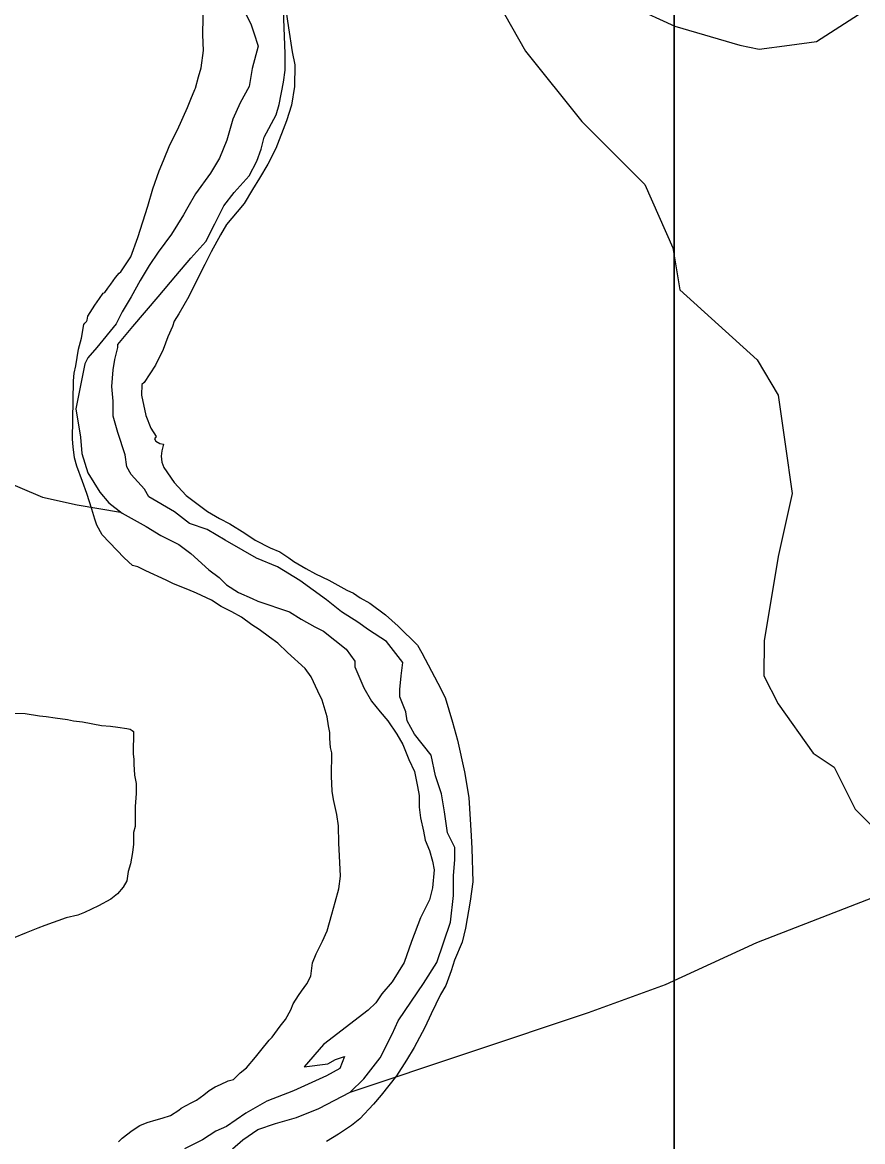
# Model space of a CAD drawing. Extents: x 3245246 to 3283090, y 806824 to 832173.
# Drawn here: x 3272287 to 3273620, y 825478 to 827254 of the extents above; entities that cross this region are included whole.
import ezdxf

# ---------------------------------------------------------------- set-up
doc = ezdxf.new("R2010")
doc.units = 0
doc.layers.add('V-SITE-VEGE', color=7, linetype='Continuous')
doc.layers.add('V-TOPO-SHOR', color=7, linetype='Continuous')

msp = doc.modelspace()

# ---------------------------------------------------------------- linework, layer by layer
at = {"layer": 'V-SITE-VEGE'}
for p, q in [((3273321.2, 827359.6), (3273321.2, 823708.4)), ((3273321.2, 823708.4), (3273321.2, 827359.6)), ((3272573.8, 827233.8), (3272574.6, 827291)), ((3272705.4, 827273.6), (3272709.7, 827245)), ((3272709.7, 827245), (3272715.1, 827206.8)), ((3272574.6, 827208.8), (3272573.8, 827233.8)), ((3272570.7, 827181.4), (3272574.6, 827208.8)), ((3272715.1, 827206.8), (3272719.6, 827186.5)), ((3272719.6, 827186.5), (3272719.1, 827152)), ((3272561.9, 827149.4), (3272566.9, 827167.2)), ((3272566.9, 827167.2), (3272570.7, 827181.4)), ((3272560.7, 827147), (3272561.9, 827149.4)), ((3272719.1, 827152), (3272714, 827122.2)), ((3272549.5, 827118.6), (3272554.5, 827131.6)), ((3272554.5, 827131.6), (3272560.7, 827147)), ((3272533.6, 827083.1), (3272549.5, 827118.6)), ((3272714, 827122.2), (3272706.5, 827097.3)), ((3272706.5, 827097.3), (3272689.2, 827053.5)), ((3272521.3, 827059.4), (3272533.6, 827083.1)), ((3272511.4, 827034.5), (3272521.3, 827059.4)), ((3272689.2, 827053.5), (3272676.9, 827028.7)), ((3272504.1, 827018), (3272511.4, 827034.5)), ((3272676.9, 827028.7), (3272663.5, 827006.2)), ((3272494.1, 826989.5), (3272504.1, 827018)), ((3272663.5, 827006.2), (3272652.5, 826988.5)), ((3272486.6, 826962.2), (3272494.1, 826989.5)), ((3272652.5, 826988.5), (3272639.1, 826966)), ((3272470.4, 826912.4), (3272486.6, 826962.2)), ((3272628.2, 826953.1), (3272611.3, 826933.1)), ((3272639.1, 826966), (3272628.2, 826953.1)), ((3272601.5, 826916.5), (3272586.8, 826889.3)), ((3272611.3, 826933.1), (3272601.5, 826916.5)), ((3272459.3, 826881.6), (3272470.4, 826912.4)), ((3272443.5, 826858), (3272459.3, 826881.6)), ((3272586.8, 826889.3), (3272577, 826869.2)), ((3272577, 826869.2), (3272559.9, 826836.1)), ((3272427.7, 826838), (3272435, 826848.6)), ((3272435, 826848.6), (3272441, 826855.6)), ((3272441, 826855.6), (3272443.5, 826858)), ((3272418, 826825), (3272422.8, 826832.1)), ((3272422.8, 826832.1), (3272427.7, 826838)), ((3272559.9, 826836.1), (3272551.3, 826818.4)), ((3272402.2, 826805), (3272409.5, 826815.6)), ((3272409.5, 826815.6), (3272415.6, 826823.8)), ((3272415.6, 826823.8), (3272418, 826825)), ((3272551.3, 826818.4), (3272535.4, 826791.2)), ((3272391.2, 826787.3), (3272402.2, 826805)), ((3272381.2, 826752.8), (3272384.9, 826774.3)), ((3272384.9, 826774.3), (3272386.3, 826776.6)), ((3272386.3, 826776.6), (3272388.8, 826779)), ((3272388.8, 826779), (3272390, 826781.3)), ((3272390, 826781.3), (3272391.2, 826787.3)), ((3272528.1, 826779.4), (3272525.6, 826771.1)), ((3272535.4, 826791.2), (3272528.1, 826779.4)), ((3272525.6, 826771.1), (3272518.2, 826754.5)), ((3272376.2, 826735.1), (3272381.2, 826752.8)), ((3272518.2, 826754.5), (3272510.8, 826734.4)), ((3272372.3, 826708.9), (3272376.2, 826735.1)), ((3272510.8, 826734.4), (3272498.6, 826709.5)), ((3272369.7, 826697), (3272372.3, 826708.9)), ((3272498.6, 826709.5), (3272480.3, 826682.4)), ((3272368.4, 826685.1), (3272369.7, 826697)), ((3272367.1, 826592.2), (3272368.4, 826685.1)), ((3272476.7, 826678.9), (3272476.5, 826662.2)), ((3272480.3, 826682.4), (3272476.7, 826678.9)), ((3272476.5, 826662.2), (3272483.2, 826629.9)), ((3272483.2, 826629.9), (3272491.2, 826609.6)), ((3272491.2, 826609.6), (3272499.4, 826596.3)), ((3272368.1, 826580.3), (3272367.1, 826592.2)), ((3272370.2, 826562.4), (3272368.1, 826580.3)), ((3272499.4, 826596.3), (3272496.9, 826592.8)), ((3272496.9, 826592.8), (3272499.3, 826589.2)), ((3272499.3, 826589.2), (3272505.2, 826585.5)), ((3272505.2, 826585.5), (3272511.1, 826584.3)), ((3272511.1, 826584.3), (3272508.6, 826573.6)), ((3272373.6, 826549.3), (3272370.2, 826562.4)), ((3272508.6, 826573.6), (3272507.3, 826565.3)), ((3272507.3, 826565.3), (3272508.3, 826555.7)), ((3272382.8, 826525.3), (3272373.6, 826549.3)), ((3272508.3, 826555.7), (3272511.8, 826547.3)), ((3272511.8, 826547.3), (3272528.1, 826523.3)), ((3272389.7, 826506.2), (3272382.8, 826525.3)), ((3272528.1, 826523.3), (3272546.9, 826502.8)), ((3272397.7, 826481), (3272389.7, 826506.2)), ((3272546.9, 826502.8), (3272581.1, 826477.3)), ((3272402.2, 826465.5), (3272397.7, 826481)), ((3272581.1, 826477.3), (3272600, 826466.3)), ((3272405.7, 826455.9), (3272402.2, 826465.5)), ((3272413.8, 826440.3), (3272405.7, 826455.9)), ((3272600, 826466.3), (3272616.6, 826457.7)), ((3272616.6, 826457.7), (3272640.2, 826443.1)), ((3272449, 826404.1), (3272413.8, 826440.3)), ((3272640.2, 826443.1), (3272656.7, 826432.1)), ((3272656.7, 826432.1), (3272680.4, 826419.9)), ((3272680.4, 826419.9), (3272695.8, 826413.7)), ((3272462, 826392), (3272449, 826404.1)), ((3272695.8, 826413.7), (3272709.9, 826404)), ((3272709.9, 826404), (3272718.2, 826397.9)), ((3272470.3, 826389.5), (3272462, 826392)), ((3272483.3, 826383.3), (3272470.3, 826389.5)), ((3272718.2, 826397.9), (3272737.1, 826387)), ((3272737.1, 826387), (3272752.4, 826378.4)), ((3272515.2, 826368.6), (3272483.3, 826383.3)), ((3272527.1, 826362.5), (3272515.2, 826368.6)), ((3272752.4, 826378.4), (3272773.7, 826368.6)), ((3272773.7, 826368.6), (3272802.1, 826352.7)), ((3272549.6, 826353.8), (3272527.1, 826362.5)), ((3272563.8, 826347.7), (3272549.6, 826353.8)), ((3272802.1, 826352.7), (3272812.8, 826347.8)), ((3272587.5, 826336.6), (3272563.8, 826347.7)), ((3272602.8, 826326.9), (3272587.5, 826336.6)), ((3272812.8, 826347.8), (3272823.4, 826340.5)), ((3272823.4, 826340.5), (3272838.7, 826331.9)), ((3272838.7, 826331.9), (3272863.5, 826313.7)), ((3272619.4, 826318.3), (3272602.8, 826326.9)), ((3272634.7, 826309.8), (3272619.4, 826318.3)), ((3272863.5, 826313.7), (3272883.5, 826295.6)), ((3272651.2, 826297.6), (3272634.7, 826309.8)), ((3272663.1, 826290.3), (3272651.2, 826297.6)), ((3272883.5, 826295.6), (3272914.1, 826265.4)), ((3272679.6, 826278.2), (3272663.1, 826290.3)), ((3272692.5, 826268.5), (3272679.6, 826278.2)), ((3272707.8, 826253.9), (3272692.5, 826268.5)), ((3272914.1, 826265.4), (3272921, 826253.4)), ((3272736, 826228.5), (3272707.8, 826253.9)), ((3272921, 826253.4), (3272946.6, 826205.3)), ((3272745.4, 826215.3), (3272736, 826228.5)), ((3272755.8, 826192.5), (3272745.4, 826215.3)), ((3272762.7, 826178.1), (3272755.8, 826192.5)), ((3272946.6, 826205.3), (3272958.2, 826182.6)), ((3272770.7, 826151.8), (3272762.7, 826178.1)), ((3272958.2, 826182.6), (3272969.5, 826143.1)), ((3272269, 826157.4), (3272291.7, 826157.1)), ((3272291.7, 826157.1), (3272314.5, 826153.5)), ((3272314.5, 826153.5), (3272325.3, 826152.3)), ((3272325.3, 826152.3), (3272339.4, 826149.9)), ((3272339.4, 826149.9), (3272358.9, 826147.5)), ((3272358.9, 826147.5), (3272368.6, 826145.2)), ((3272368.6, 826145.2), (3272382.7, 826143.9)), ((3272382.7, 826143.9), (3272413, 826138)), ((3272413, 826138), (3272427.1, 826136.8)), ((3272427.1, 826136.8), (3272439, 826135.5)), ((3272439, 826135.5), (3272453, 826133.1)), ((3272772.9, 826137.5), (3272770.7, 826151.8)), ((3272775.1, 826126.7), (3272772.9, 826137.5)), ((3272969.5, 826143.1), (3272977.5, 826114.4)), ((3272453, 826133.1), (3272458.5, 826132)), ((3272458.5, 826132), (3272461.7, 826129.8)), ((3272461.7, 826129.8), (3272463.8, 826128.6)), ((3272463.8, 826128.6), (3272463.3, 826092.9)), ((3272775, 826117.2), (3272775.1, 826126.7)), ((3272776, 826102.9), (3272775, 826117.2)), ((3272778.3, 826094.5), (3272776, 826102.9)), ((3272977.5, 826114.4), (3272988.7, 826064.2)), ((3272463.3, 826092.9), (3272464.3, 826084.2)), ((3272464.3, 826084.2), (3272464.2, 826076.6)), ((3272777.7, 826057.6), (3272778.3, 826094.5)), ((3272464.2, 826076.6), (3272465, 826059.2)), ((3272988.7, 826064.2), (3272995.3, 826023.6)), ((3272465, 826059.2), (3272468.1, 826046.1)), ((3272468.1, 826046.1), (3272467.9, 826029.9)), ((3272778.6, 826033.8), (3272777.7, 826057.6)), ((3272467.9, 826029.9), (3272466.5, 826009.3)), ((3272780.8, 826020.6), (3272778.6, 826033.8)), ((3272786.4, 825996.7), (3272780.8, 826020.6)), ((3272995.3, 826023.6), (3272999.2, 825962.8)), ((3272466.5, 826009.3), (3272466.1, 825977.8)), ((3272788.6, 825978.8), (3272786.4, 825996.7)), ((3272466.1, 825977.8), (3272463.8, 825968.1)), ((3272789.4, 825951.4), (3272788.6, 825978.8)), ((3272463.8, 825968.1), (3272463.5, 825949.6)), ((3272999.2, 825962.8), (3273000.1, 825942.5)), ((3272463.5, 825949.6), (3272462.2, 825936.6)), ((3272790.3, 825931.2), (3272789.4, 825951.4)), ((3273000.1, 825942.5), (3273001.7, 825890.1)), ((3272462.2, 825936.6), (3272458.7, 825918.2)), ((3272792.2, 825899), (3272790.3, 825931.2)), ((3272455.3, 825906.4), (3272452.9, 825891.2)), ((3272458.7, 825918.2), (3272455.3, 825906.4)), ((3272452.9, 825891.2), (3272447.4, 825881.5)), ((3272789.5, 825878.8), (3272792.2, 825899)), ((3273001.7, 825890.1), (3272997.7, 825859.2)), ((3272438.5, 825870.8), (3272427.6, 825862.3)), ((3272447.4, 825881.5), (3272438.5, 825870.8)), ((3272783.3, 825857.4), (3272789.5, 825878.8)), ((3272407.9, 825851.7), (3272386, 825841.1)), ((3272427.6, 825862.3), (3272407.9, 825851.7)), ((3272778.3, 825838.4), (3272783.3, 825857.4)), ((3272997.7, 825859.2), (3272990, 825816.4)), ((3272375.1, 825837), (3272356.6, 825832.9)), ((3272386, 825841.1), (3272375.1, 825837)), ((3272770.7, 825812.3), (3272778.3, 825838.4)), ((3272311.9, 825816.1), (3272293.4, 825808.8)), ((3272322.8, 825820.3), (3272311.9, 825816.1)), ((3272356.6, 825832.9), (3272322.8, 825820.3)), ((3272990, 825816.4), (3272984.9, 825793.9)), ((3272293.4, 825808.8), (3272272.6, 825800.4)), ((3272763.4, 825795.7), (3272770.7, 825812.3)), ((3272753.6, 825775.6), (3272763.4, 825795.7)), ((3272984.9, 825793.9), (3272972.6, 825765.4)), ((3272747.4, 825761.4), (3272753.6, 825775.6)), ((3272972.6, 825765.4), (3272967.6, 825748.8)), ((3272744.7, 825740), (3272747.4, 825761.4)), ((3272967.6, 825748.8), (3272958.9, 825725.1)), ((3272730.1, 825716.4), (3272738.6, 825728.2)), ((3272738.6, 825728.2), (3272744.7, 825740)), ((3272716.7, 825696.3), (3272725.2, 825709.3)), ((3272725.2, 825709.3), (3272730.1, 825716.4)), ((3272950.4, 825710.9), (3272935.7, 825680.2)), ((3272958.9, 825725.1), (3272950.4, 825710.9)), ((3272713, 825686.9), (3272716.7, 825696.3)), ((3272704.5, 825671.5), (3272713, 825686.9)), ((3272935.7, 825680.2), (3272925.8, 825658.9)), ((3272683.8, 825643.2), (3272696, 825660.9)), ((3272696, 825660.9), (3272704.5, 825671.5)), ((3272925.8, 825658.9), (3272908.7, 825627)), ((3272665.6, 825622), (3272679, 825638.5)), ((3272679, 825638.5), (3272683.8, 825643.2)), ((3272657.2, 825611.4), (3272665.6, 825622)), ((3272908.7, 825627), (3272896.5, 825606.9)), ((3272642.6, 825594.9), (3272657.2, 825611.4)), ((3272896.5, 825606.9), (3272880.7, 825582.1)), ((3272622.1, 825576.2), (3272633, 825586.7)), ((3272633, 825586.7), (3272642.6, 825594.9)), ((3272593.4, 825564.6), (3272601.8, 825568.1)), ((3272601.8, 825568.1), (3272613.8, 825573.9)), ((3272613.8, 825573.9), (3272622.1, 825576.2)), ((3272880.7, 825582.1), (3272856.4, 825551.4)), ((3272563.3, 825543.6), (3272575.3, 825551.8)), ((3272575.3, 825551.8), (3272583.8, 825558.8)), ((3272583.8, 825558.8), (3272593.4, 825564.6)), ((3272856.4, 825551.4), (3272844.3, 825537.3)), ((3272539.3, 825530.9), (3272554.9, 825539)), ((3272554.9, 825539), (3272563.3, 825543.6)), ((3272844.3, 825537.3), (3272822.6, 825513.8)), ((3272499.7, 825512.3), (3272509.3, 825514.6)), ((3272509.3, 825514.6), (3272522.5, 825519.2)), ((3272522.5, 825519.2), (3272535.7, 825527.3)), ((3272535.7, 825527.3), (3272539.3, 825530.9)), ((3272822.6, 825513.8), (3272809.3, 825503.3)), ((3272461.4, 825495), (3272473.4, 825503.2)), ((3272473.4, 825503.2), (3272485.4, 825507.8)), ((3272485.4, 825507.8), (3272499.7, 825512.3)), ((3272809.3, 825503.3), (3272788.9, 825489.3)), ((3272439.7, 825477.5), (3272445.7, 825483.3)), ((3272445.7, 825483.3), (3272461.4, 825495)), ((3272788.9, 825489.3), (3272769.6, 825477.6))]:
    msp.add_line(p, q, dxfattribs=at)
at = {"layer": 'V-TOPO-SHOR'}
for points in [[(3273073, 827363.2), (3273041, 827286), (3273085.5, 827208.1), (3273174.6, 827096.6), (3273274.7, 826996.4), (3273319.2, 826896.1), (3273330.4, 826829.3), (3273452.8, 826717.9), (3273486.2, 826662.2), (3273497.3, 826584.2), (3273508.4, 826506.2), (3273486.1, 826406), (3273463.8, 826272.4), (3273463.7, 826216.7), (3273486, 826172.2), (3273541.6, 826094.2), (3273575, 826071.9), (3273608.4, 826005), (3273675.2, 825938.2)], [(3272620.4, 825466), (3272637, 825480.2), (3272660.7, 825496.8), (3272689.1, 825506.2), (3272722.2, 825515.7), (3272757.8, 825529.9), (3272807.5, 825555.9), (3272828.8, 825577.2), (3272854.9, 825610.3), (3272873.9, 825648.2), (3272883.3, 825669.5), (3272904.7, 825700.3), (3272923.6, 825728.7), (3272944.9, 825761.8), (3272966.3, 825825.8), (3272971, 825868.4), (3272971, 825899.2), (3272973.4, 825925.2), (3272973.4, 825944.2), (3272961.6, 825967.8), (3272956.9, 826001), (3272952.2, 826029.4), (3272942.7, 826057.8), (3272935.6, 826091), (3272909.6, 826124.2), (3272897.7, 826145.5), (3272895.4, 826159.7), (3272885.9, 826183.4), (3272885.9, 826195.2), (3272888.3, 826216.5), (3272890.7, 826237.8), (3272864.7, 826271), (3272836.2, 826289.9), (3272819.7, 826301.8), (3272793.6, 826318.4), (3272770, 826337.3), (3272727.4, 826368.1), (3272691.8, 826389.5), (3272658.7, 826403.7), (3272637.4, 826415.5), (3272609, 826432.1), (3272580.6, 826448.7), (3272552.2, 826458.2), (3272528.5, 826477.1), (3272488.2, 826500.8), (3272481.2, 826512.7), (3272459.8, 826536.4), (3272452.8, 826548.2), (3272450.4, 826567.2), (3272438.6, 826602.7), (3272431.5, 826628.7), (3272431.5, 826652.4), (3272429.1, 826676.1), (3272431.5, 826702.1), (3272433.9, 826718.7), (3272438.6, 826737.7), (3272438.6, 826742.4), (3272462.3, 826770.8), (3272502.6, 826818.1), (3272531, 826851.3), (3272554.7, 826879.7), (3272578.4, 826905.7), (3272592.6, 826934.1), (3272606.8, 826962.5), (3272623.4, 826983.8), (3272647.1, 827009.9), (3272659, 827033.6), (3272666.1, 827052.5), (3272670.8, 827071.4), (3272689.8, 827106.9), (3272694.5, 827123.5), (3272701.7, 827159), (3272704, 827178), (3272704, 827204), (3272704, 827204), (3272701.7, 827272.7)], [(3273255.3, 827278.1), (3273322.1, 827247.7), (3273425.4, 827217.4), (3273455.8, 827211.3), (3273504.4, 827217.4), (3273546.9, 827223.4), (3273613.8, 827266)], [(3272642.5, 827265.6), (3272649.6, 827251.4), (3272654.3, 827237.2), (3272661.4, 827215.9), (3272651.9, 827180.4), (3272647.2, 827152), (3272633, 827125.9), (3272621.1, 827099.9), (3272611.6, 827066.7), (3272599.8, 827038.3), (3272585.6, 827014.6), (3272561.9, 826981.5), (3272550, 826960.2), (3272542.9, 826948.4), (3272524, 826917.6), (3272502.6, 826889.2), (3272488.4, 826867.9), (3272474.2, 826844.2), (3272460, 826818.2), (3272445.8, 826794.5), (3272436.3, 826775.5), (3272405.5, 826737.7), (3272391.3, 826721.1), (3272386.5, 826711.6), (3272372.3, 826640.6), (3272379.4, 826595.6), (3272381.7, 826569.6), (3272391.2, 826538.8), (3272410.1, 826508), (3272424.3, 826491.4), (3272445.6, 826474.8), (3272483.5, 826453.5), (3272507.2, 826439.3), (3272535.6, 826425), (3272554.5, 826410.8), (3272582.9, 826384.8), (3272599.5, 826372.9), (3272611.3, 826361.1), (3272630.3, 826349.2), (3272651.6, 826339.7), (3272661, 826335), (3272710.8, 826318.4), (3272729.7, 826306.6), (3272751, 826294.7), (3272765.2, 826287.6), (3272800.7, 826259.2), (3272814.9, 826240.2), (3272814.9, 826230.8), (3272829.1, 826197.6), (3272840.9, 826176.3), (3272855.1, 826159.7), (3272867, 826145.5), (3272881.2, 826124.2), (3272890.6, 826107.6), (3272900.1, 826083.9), (3272909.6, 826065), (3272914.3, 826041.3), (3272916.6, 826027.1), (3272916.6, 826008.1), (3272919, 825991.5), (3272923.7, 825970.2), (3272926.1, 825956), (3272933.2, 825939.4), (3272937.9, 825922.9), (3272940.3, 825908.7), (3272937.9, 825880.2), (3272933.1, 825861.3), (3272918.9, 825832.9), (3272904.7, 825795), (3272892.8, 825761.9), (3272873.9, 825731.1), (3272857.3, 825712.2), (3272847.8, 825697.9), (3272836, 825686.1), (3272764.9, 825631.7), (3272734.1, 825596.2), (3272772, 825600.9), (3272783.9, 825608), (3272798.1, 825612.7), (3272798.1, 825612.7), (3272791, 825593.8), (3272769.6, 825582), (3272717.5, 825558.3), (3272674.9, 825541.7), (3272641.7, 825522.8), (3272610.9, 825501.5), (3272594.4, 825494.4), (3272573.1, 825480.2), (3272544.6, 825466)], [(3272246.6, 826530.7), (3272319.5, 826500.3), (3272374.2, 826488.2), (3272443.2, 826476.7)], [(3272807.5, 825555.9), (3273185.1, 825682.3), (3273307.6, 825726.8), (3273452.4, 825793.5), (3273652.9, 825871.4), (3273764.3, 825915.9)]]:
    msp.add_lwpolyline(points, dxfattribs=at)

doc.saveas('drawing.dxf')
